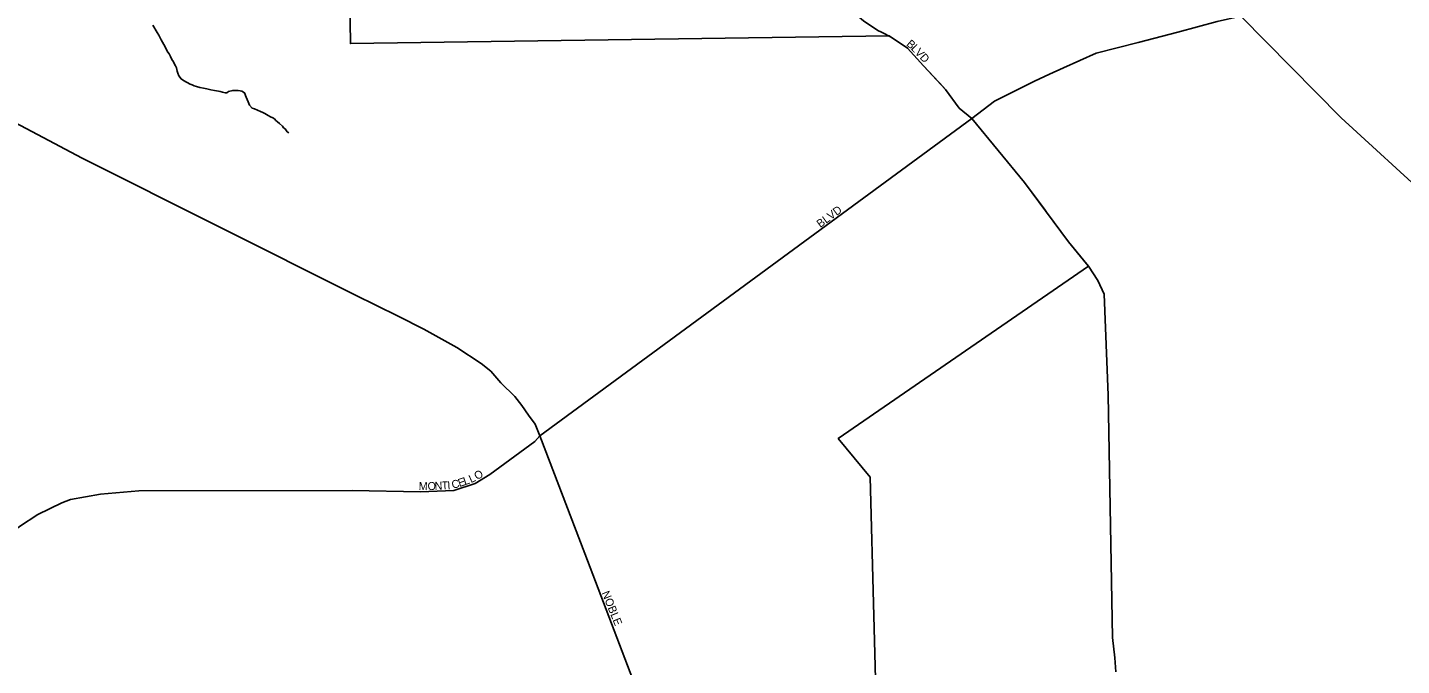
# Model space of a CAD drawing. Extents: x 2010165 to 2382125, y 1060529 to 1407316.
# Drawn here: x 2227695 to 2236282, y 1286370 to 1290356 of the extents above; entities that cross this region are included whole.
import ezdxf

# ---------------------------------------------------------------- set-up
doc = ezdxf.new("R2010")
doc.units = 0
for name, color, linetype in [('GM_X_City_Street', 7, 'Continuous'), ('GM_X_City_Street_Text', 7, 'Continuous'), ('GM_X_Corporation', 7, 'Continuous'), ('GM_X_Minor_River', 7, 'Continuous')]:
    doc.layers.add(name, color=color, linetype=linetype)

msp = doc.modelspace()

# ---------------------------------------------------------------- linework, layer by layer
at = {"layer": 'GM_X_City_Street'}
for points in [[(2237139.1, 1283818.1), (2237013.6, 1286565.2), (2236914.8, 1287903.6), (2236898.9, 1288051.7), (2236904.4, 1288071.9), (2236952, 1288095.2), (2237028.2, 1288171.5), (2237100.3, 1288249.6), (2237206.3, 1288419), (2237198.5, 1288487), (2237161.7, 1288590.5), (2237128, 1288653.8), (2237061.6, 1288738.4), (2236872.5, 1288918.2), (2236470.3, 1289275.2), (2235905.5, 1289792.5), (2235277.5, 1290426.7), (2232535.6, 1293111.5)], [(2231467.3, 1293027.3), (2231479.1, 1293008.7), (2231523.7, 1292913.5), (2231558.2, 1292818), (2231643.4, 1292470.8), (2231700.2, 1292291.6), (2231760.2, 1292140.6), (2231823.9, 1292001.7), (2231881.1, 1291884.8), (2231951.7, 1291715.9), (2232108, 1291408.8), (2232285.6, 1291132.3), (2232654.9, 1290654), (2232723.2, 1290571.4), (2232782.8, 1290512.8), (2232848.4, 1290458.2), (2232920.1, 1290397.9), (2233009.9, 1290338), (2233033.1, 1290326.3), (2233036, 1290324.8)], [(2233595.7, 1289787), (2233739.2, 1289895.1), (2233988.7, 1290020), (2234081.8, 1290064.5), (2234168.9, 1290104.9), (2234373.1, 1290196.5), (2234636.1, 1290261.6), (2234883.1, 1290326.2), (2235130, 1290392.8), (2235277.5, 1290426.7)], [(2233036, 1290324.8), (2233093.2, 1290295.9), (2233195.3, 1290226.3), (2233294.4, 1290116.4), (2233421.9, 1289980.8), (2233422.4, 1289980.3)], [(2231577.6, 1286021.1), (2231177.5, 1287070.6), (2230895.8, 1287806.1), (2230867.9, 1287877.6), (2230826.3, 1287934.8), (2230784.7, 1287993.9), (2230741.1, 1288051), (2230652.7, 1288137.1), (2230589.6, 1288210.1), (2230529.8, 1288256.1), (2230378.1, 1288357.4), (2230170.8, 1288471.9), (2230012.3, 1288552.1), (2229740.2, 1288685.6), (2228035.8, 1289538.9), (2226954.2, 1290113.2), (2226739.1, 1290228)], [(2233422.4, 1289980.3), (2233432.5, 1289969.5), (2233517.7, 1289853.2), (2233595.7, 1289787), (2233926.8, 1289388), (2234056.8, 1289212.5)], [(2226635.6, 1285956.3), (2226703.4, 1286013.5), (2226860.1, 1286232.3), (2227103.2, 1286604), (2227251.9, 1286822.6), (2227419.3, 1287019.6), (2227544.1, 1287153.4), (2227644.2, 1287238.2), (2227758.5, 1287313.5), (2227909.1, 1287385.6), (2227962.6, 1287407.1), (2228150.3, 1287440), (2228390.3, 1287462.3), (2229723.6, 1287464.6), (2230151, 1287455.6), (2230359.3, 1287463), (2230492.5, 1287506.6), (2230583.3, 1287563.1), (2230677.8, 1287631.8), (2230864.7, 1287769.1), (2230895.8, 1287806.1), (2233595.7, 1289787)], [(2234056.8, 1289212.5), (2234057.7, 1289211.3), (2234201.1, 1289017.7), (2234312.3, 1288880.5), (2234313.6, 1288878.8)], [(2234313.6, 1288878.8), (2234325.3, 1288864.4), (2234383.8, 1288775.5), (2234424.1, 1288690.3), (2234448.4, 1288058.6), (2234475.5, 1286545.7), (2234490.9, 1286417.6), (2234497.1, 1286331.5)]]:
    msp.add_lwpolyline(points, dxfattribs=at)
at = {"layer": 'GM_X_Corporation'}
for points in [[(2233029.7, 1284948.2), (2232960.9, 1287546.8), (2232761.3, 1287788.3), (2234325.3, 1288864.4), (2234201.1, 1289017.7), (2233926.8, 1289388), (2233595.7, 1289787), (2233517.7, 1289853.2), (2233432.5, 1289969.5), (2233294.4, 1290116.5), (2233195.3, 1290226.3), (2233079.5, 1290303.5), (2229712.6, 1290255.7), (2229671.2, 1292961.1), (2229670.7, 1293049.4), (2229690.7, 1293055.5), (2229813.4, 1292957.9), (2233366.5, 1293020.4), (2234938.8, 1293048), (2237384.4, 1293091.1)], [(2224518.8, 1284971.9), (2224367.1, 1290157.1), (2227099.1, 1290174.7), (2227031.5, 1292904), (2229671.2, 1292961.1), (2229712.6, 1290255.7), (2233079.5, 1290303.5), (2233195.3, 1290226.3), (2233294.4, 1290116.5), (2233432.5, 1289969.5), (2233517.7, 1289853.2), (2233595.7, 1289787), (2233926.8, 1289388), (2234201.1, 1289017.7), (2234325.3, 1288864.4), (2232761.3, 1287788.3), (2232960.9, 1287546.8), (2233029.7, 1284948.2)]]:
    msp.add_lwpolyline(points, dxfattribs=at)
at = {"layer": 'GM_X_Minor_River'}
for points in [[(2228479.1, 1290371.6), (2228504.2, 1290325.8), (2228514.6, 1290307.9), (2228524.9, 1290292.1), (2228531.2, 1290278.1), (2228547.9, 1290250.3), (2228554.2, 1290236.4), (2228562.5, 1290220.5), (2228570.9, 1290202.6), (2228581.2, 1290190.7), (2228587.6, 1290174.8), (2228596, 1290156.8), (2228606.3, 1290141), (2228612.6, 1290127), (2228618.9, 1290117.1), (2228625.2, 1290103.2), (2228627.4, 1290093.2), (2228629.6, 1290083.2), (2228633.8, 1290071.2), (2228640.2, 1290055.2), (2228654.7, 1290035.4), (2228668.9, 1290025.7), (2228711.6, 1290002.4), (2228723.7, 1289998.6), (2228735.8, 1289992.8), (2228752, 1289987.1), (2228772.2, 1289981.4), (2228794.4, 1289977.9), (2228816.6, 1289972.3), (2228840.8, 1289966.7), (2228863, 1289963.1), (2228889.2, 1289957.6), (2228899.2, 1289955.8), (2228913.4, 1289952), (2228929.5, 1289948.3), (2228939.6, 1289948.5), (2228951.4, 1289956.8), (2228977.4, 1289963.3), (2228993.5, 1289963.6), (2229011.6, 1289962), (2229023.7, 1289960.2), (2229033.7, 1289958.4), (2229050, 1289948.6), (2229060.6, 1289920.7), (2229066.9, 1289906.8)], [(2229066.9, 1289906.8), (2229073.2, 1289892.8), (2229077.5, 1289880.9), (2229081.7, 1289870.9), (2229098.1, 1289853.1), (2229114.3, 1289847.4), (2229150.8, 1289832.1), (2229165, 1289824.3), (2229179.1, 1289818.6), (2229199.5, 1289806.9), (2229213.7, 1289799.1), (2229227.9, 1289791.4), (2229238.1, 1289785.5), (2229246.3, 1289775.6), (2229256.5, 1289767.8), (2229270.8, 1289756), (2229289.2, 1289740.3), (2229295.4, 1289730.4), (2229305.6, 1289722.6), (2229318, 1289704.7), (2229328.2, 1289698.9)]]:
    msp.add_lwpolyline(points, dxfattribs=at)

# ---------------------------------------------------------------- texts
at = {"layer": 'GM_X_City_Street_Text'}
for s, rotation, p in [('B', 318.72954, (2233183.8, 1290247.6)), ('L', 314.5364, (2233212.8, 1290222.1)), ('V', 313.77916, (2233237.4, 1290197.2)), ('D', 313.77916, (2233267.9, 1290165.4)), ('BLVD', 36.57772, (2232649.7, 1289103)), ('M', 357.99619, (2230139.1, 1287467.4)), ('O', 2.56341, (2230196.3, 1287465.6)), ('N', 2.58586, (2230240.2, 1287467.5)), ('T', 2.60347, (2230284.2, 1287469.5)), ('I', 3.79023, (2230320.5, 1287471.2)), ('C', 14.15764, (2230352.2, 1287474.2)), ('E', 18.58538, (2230394.7, 1287485)), ('L', 18.68858, (2230428.1, 1287496.3)), ('L', 24.18605, (2230466.4, 1287509.5)), ('O', 31.819, (2230504.9, 1287527.3)), ('NOBLE', 292.03879, (2231282.4, 1286824.2))]:
    msp.add_text(s, height=50, rotation=rotation, dxfattribs=at).set_placement(p)

doc.saveas('drawing.dxf')
